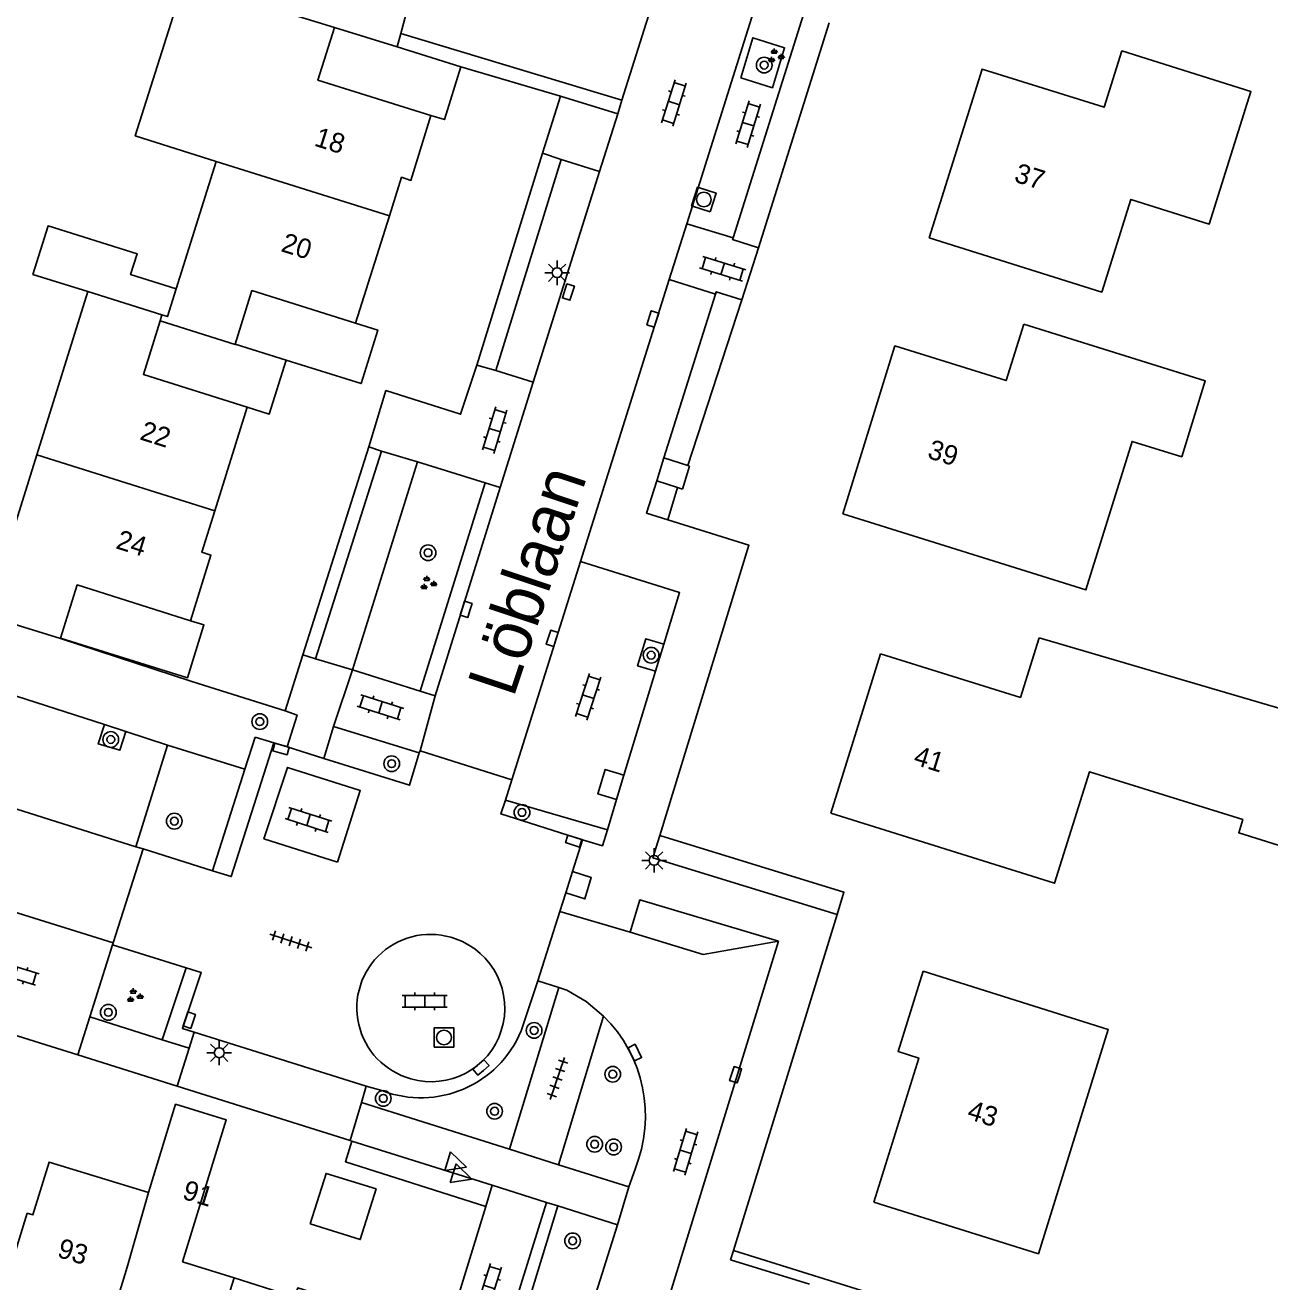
# Model space of a CAD drawing. Extents: x 137999 to 141000, y 397500 to 400501.
# Drawn here: x 138895.4 to 138958.8, y 399790.4 to 399854.4 of the extents above; entities that cross this region are included whole.
import ezdxf

# ---------------------------------------------------------------- set-up
doc = ezdxf.new("R2010")
doc.units = 0
for name, color, linetype in [('gg-afsc-erfafscheiding', 7, 'Continuous'), ('gg-anno-huisnummerreeks BGT', 7, 'Continuous'), ('gg-anno-openbare ruimte label', 7, 'Continuous'), ('gg-bbg-bijgebouw', 7, 'Continuous'), ('gg-bbg-gedigitaliseerde bebouwing', 7, 'Continuous'), ('gg-bbg-gedigitaliseerde bijgebouw', 7, 'Continuous'), ('gg-bbg-hoofdgebouw', 7, 'Continuous'), ('gg-bbg-luifel en loopbrug', 7, 'Continuous'), ('gg-bbg-tussenscheiding', 7, 'Continuous'), ('gg-knt-verharding', 7, 'Continuous'), ('gg-knt-verharding nz', 7, 'Continuous'), ('gt-grn-groengrens', 7, 'Continuous'), ('gt-grn-vlakafsluiter', 7, 'Continuous'), ('gt-grn-weggrens', 7, 'Continuous'), ('gt-symb-boom', 7, 'Continuous'), ('gt-symb-groenvak', 7, 'Continuous'), ('gt-symb-klinker verharding', 7, 'Continuous'), ('gt-symb-kolk', 7, 'Continuous'), ('gt-symb-lichtmast', 7, 'Continuous'), ('gt-symb-rioolschacht', 7, 'Continuous'), ('gt-symb-tegel verharding', 7, 'Continuous'), ('gt-symb-waterafsluiter', 7, 'Continuous')]:
    doc.layers.add(name, color=color, linetype=linetype)

# ---------------------------------------------------------------- blocks, each defined once
blk = doc.blocks.new('gt0-KL1')
at = {"layer": 'gt-symb-klinker verharding'}
for p, q in [((-1.15, 0.3), (1.15, 0.3)), ((-1, -0.3), (-1, 0.3)), ((-0.5, 0.3), (-0.5, 0.45)), ((0, -0.3), (0, 0.3)), ((0.5, 0.3), (0.5, 0.45)), ((1, -0.3), (1, 0.3)), ((-1.15, -0.3), (1.15, -0.3)), ((-0.5, -0.45), (-0.5, -0.3)), ((0.5, -0.45), (0.5, -0.3))]:
    blk.add_line(p, q, dxfattribs=at)
blk = doc.blocks.new('gt0-KOLK')
at = {"layer": 'gt-symb-kolk'}
blk.add_lwpolyline([(0, 0), (0.375, 0), (0.375, 0.4), (-0.375, 0.4), (-0.375, 0), (0, 0)], dxfattribs=at)
blk = doc.blocks.new('gt0-BOOM')
at = {"layer": 'gt-symb-boom'}
for radius in [0.4, 0.2]:
    blk.add_circle((0, 0), radius, dxfattribs=at)
blk = doc.blocks.new('gt0-TEG1')
at = {"layer": 'gt-symb-tegel verharding'}
for p, q in [((-1.125, 0), (1.125, 0)), ((-0.9, -0.25), (-0.9, 0.25)), ((-0.45, -0.25), (-0.45, 0.25)), ((0, -0.25), (0, 0.25)), ((0.45, -0.25), (0.45, 0.25)), ((0.9, -0.25), (0.9, 0.25))]:
    blk.add_line(p, q, dxfattribs=at)
blk = doc.blocks.new('gt0-LMAST')
at = {"layer": 'gt-symb-lichtmast'}
for p, q in [((-0.182, 0.173), (-0.447, 0.438)), ((-0.005, 0.246), (-0.005, 0.621)), ((0.172, 0.173), (0.437, 0.438)), ((-0.255, -0.004), (-0.63, -0.004)), ((-0.182, -0.181), (-0.447, -0.446)), ((-0.005, -0.254), (-0.005, -0.629)), ((0.437, -0.446), (0.172, -0.181)), ((0.245, -0.004), (0.62, -0.004))]:
    blk.add_line(p, q, dxfattribs=at)
blk.add_circle((-0.005, -0.004), 0.25, dxfattribs=at)
blk = doc.blocks.new('gt0-GRVAK')
at = {"layer": 'gt-symb-groenvak'}
for p, q in [((-0.11, 0.189), (-0.228, 0.24)), ((-0.182, 0.153), (0.088, 0.153)), ((-0.091, 0.211), (-0.156, 0.322)), ((-0.047, 0.214), (-0.047, 0.393)), ((-0.004, 0.211), (0.061, 0.322)), ((0.015, 0.189), (0.133, 0.24)), ((0.262, -0.052), (0.197, 0.059)), ((0.305, -0.049), (0.305, 0.13)), ((0.349, -0.052), (0.414, 0.059)), ((-0.245, -0.228), (-0.363, -0.177)), ((-0.318, -0.264), (-0.047, -0.264)), ((-0.226, -0.206), (-0.291, -0.095)), ((-0.183, -0.203), (-0.183, -0.024)), ((-0.139, -0.206), (-0.074, -0.095)), ((-0.12, -0.228), (-0.002, -0.177)), ((0.243, -0.074), (0.125, -0.023)), ((0.17, -0.11), (0.441, -0.11)), ((0.368, -0.074), (0.486, -0.023))]:
    blk.add_line(p, q, dxfattribs=at)
blk = doc.blocks.new('gt0-RS')
at = {"layer": 'gt-symb-rioolschacht'}
blk.add_lwpolyline([(-0.5, -0.5), (0.5, -0.5), (0.5, 0.5), (-0.5, 0.5)], close=True, dxfattribs=at)
blk.add_circle((0, 0), 0.375, dxfattribs=at)
blk = doc.blocks.new('gt0-WAFSL')
at = {"layer": 'gt-symb-waterafsluiter'}
for p, q in [((-0.5, -0.333), (0, 0.667)), ((0, 0.667), (0.5, -0.333)), ((0.5, -0.333), (-0.5, -0.333))]:
    blk.add_line(p, q, dxfattribs=at)

msp = doc.modelspace()

# ---------------------------------------------------------------- linework, layer by layer
at = {"layer": 'gg-afsc-erfafscheiding'}
for p, q in [((138914.58, 399853.964), (138916.45, 399860.93)), ((138914.396, 399853.279), (138914.58, 399853.964)), ((138922.71, 399850.78), (138917.642, 399852.273)), ((138918.449, 399837.064), (138921.8, 399847.87)), ((138912.949, 399832.907), (138909.6, 399822.304)), ((138897.25, 399823.14), (138903.945, 399820.951)), ((138903.945, 399820.951), (138908.687, 399819.455)), ((138931.526, 399791.965), (138958.28, 399783.626))]:
    msp.add_line(p, q, dxfattribs=at)
at = {"layer": 'gg-bbg-bijgebouw'}
msp.add_lwpolyline([(138909.97, 399793.32), (138910.78, 399795.89), (138913.32, 399795.1), (138912.52, 399792.52), (138909.97, 399793.32)], dxfattribs=at)
at = {"layer": 'gg-bbg-gedigitaliseerde bebouwing'}
for p, q in [((138905.179, 399847.452), (138903.14, 399840.957)), ((138898.634, 399840.815), (138896.04, 399832.503)), ((138896.04, 399832.503), (138893.48, 399824.3))]:
    msp.add_line(p, q, dxfattribs=at)
for points in [[(138911.2, 399854.27), (138903.545, 399856.64), (138901.056, 399848.753), (138905.179, 399847.452)], [(138951.3, 399853.08), (138957.885, 399851.009), (138955.764, 399844.26), (138951.769, 399845.516), (138950.284, 399840.794), (138941.49, 399843.56)], [(138946.32, 399839.15), (138955.558, 399836.264), (138954.358, 399832.4), (138951.833, 399833.185), (138949.482, 399825.619), (138937.09, 399829.49)], [(138938.67, 399794.42), (138947.058, 399791.8), (138950.618, 399803.225), (138941.19, 399806.19)]]:
    msp.add_lwpolyline(points, dxfattribs=at)
at = {"layer": 'gg-bbg-gedigitaliseerde bijgebouw'}
msp.add_lwpolyline([(138898.634, 399840.815), (138895.841, 399841.692), (138896.613, 399844.164), (138901.151, 399842.746), (138900.819, 399841.683), (138903.14, 399840.957)], dxfattribs=at)
at = {"layer": 'gg-bbg-hoofdgebouw'}
for p, q in [((138912.28, 399839.21), (138914.001, 399844.674)), ((138905.104, 399829.655), (138906.76, 399834.93)), ((138893.48, 399824.3), (138897.25, 399823.14)), ((138897.25, 399823.14), (138897.257, 399823.162)), ((138936.48, 399814.24), (138939.02, 399822.37)), ((138903.468, 399791.39), (138906.089, 399790.564))]:
    msp.add_line(p, q, dxfattribs=at)
for points in [[(138916.12, 399849.79), (138910.36, 399851.58), (138911.2, 399854.27)], [(138941.49, 399843.56), (138944.19, 399852.15), (138950.4, 399850.21), (138951.3, 399853.08)], [(138914.001, 399844.674), (138914.62, 399846.64), (138915.1, 399846.48), (138916.12, 399849.79)], [(138906.148, 399838.145), (138907, 399840.87), (138912.28, 399839.21)], [(138906.76, 399834.93), (138901.47, 399836.6), (138902.32, 399839.32)], [(138902.32, 399839.32), (138906.14, 399838.12), (138906.148, 399838.145)], [(138937.09, 399829.49), (138939.75, 399838.05), (138945.42, 399836.28), (138946.32, 399839.15)], [(138903.87, 399824.05), (138904.91, 399827.39), (138904.44, 399827.54), (138905.104, 399829.655)], [(138897.257, 399823.162), (138898.1, 399825.87), (138903.87, 399824.05)], [(138936.48, 399814.24), (138947.886, 399810.676), (138949.661, 399816.355), (138957.469, 399813.915), (138957.26, 399813.247), (138964.418, 399811.007), (138966.111, 399816.418), (138959.411, 399818.514), (138959.71, 399819.468), (138947.089, 399823.18)], [(138939.02, 399822.37), (138946.141, 399820.145), (138947.089, 399823.18)], [(138941.19, 399806.19), (138939.91, 399802.11), (138940.96, 399801.77), (138938.67, 399794.42)], [(138901.735, 399794.919), (138903.115, 399799.412), (138905.688, 399798.622), (138903.468, 399791.39)], [(138891.731, 399791.343), (138894.521, 399790.488), (138895.555, 399793.864), (138895.842, 399793.776), (138896.668, 399796.472), (138901.735, 399794.919)], [(138906.089, 399790.564), (138909.18, 399789.59), (138909.33, 399790.06), (138911.541, 399789.363)]]:
    msp.add_lwpolyline(points, dxfattribs=at)
at = {"layer": 'gg-bbg-luifel en loopbrug'}
for p, q in [((138911.2, 399854.27), (138914.396, 399853.279)), ((138914.396, 399853.279), (138917.642, 399852.273)), ((138908.745, 399837.33), (138906.148, 399838.145))]:
    msp.add_line(p, q, dxfattribs=at)
for points in [[(138917.642, 399852.273), (138916.806, 399849.577), (138916.12, 399849.79)], [(138912.28, 399839.21), (138913.412, 399838.854), (138912.568, 399836.13), (138908.745, 399837.33)], [(138908.745, 399837.33), (138907.881, 399834.578), (138906.76, 399834.93)], [(138897.257, 399823.162), (138903.726, 399821.147), (138904.553, 399823.835), (138903.87, 399824.05)]]:
    msp.add_lwpolyline(points, dxfattribs=at)
at = {"layer": 'gg-bbg-tussenscheiding'}
for p, q in [((138905.179, 399847.452), (138914.001, 399844.674)), ((138902.416, 399839.628), (138898.634, 399840.815)), ((138902.32, 399839.32), (138902.416, 399839.628)), ((138896.04, 399832.503), (138905.104, 399829.655)), ((138906.089, 399790.564), (138903.162, 399781.439))]:
    msp.add_line(p, q, dxfattribs=at)
for points in [[(138903.14, 399840.957), (138902.695, 399839.54), (138902.416, 399839.628)], [(138898.161, 399782.982), (138900.638, 399791.115), (138901.735, 399794.919)]]:
    msp.add_lwpolyline(points, dxfattribs=at)
at = {"layer": 'gg-knt-verharding'}
for p, q in [((138928.111, 399857.752), (138925.848, 399850.562)), ((138932.738, 399855.685), (138929.148, 399844.272)), ((138931.508, 399843.55), (138935.086, 399854.93)), ((138922.71, 399850.78), (138921.8, 399847.87)), ((138925.63, 399849.87), (138922.71, 399850.78)), ((138925.848, 399850.562), (138925.63, 399849.87)), ((138924.708, 399846.939), (138925.63, 399849.87)), ((138922.75, 399847.55), (138919.43, 399836.79)), ((138921.8, 399847.87), (138922.75, 399847.55)), ((138921.328, 399836.195), (138924.708, 399846.939)), ((138929.148, 399844.272), (138928.253, 399841.426)), ((138931.957, 399840.401), (138932.8, 399843.045)), ((138928.253, 399841.426), (138923.739, 399827.071)), ((138927.985, 399832.344), (138930.611, 399840.694)), ((138919.43, 399836.79), (138918.449, 399837.064)), ((138919.64, 399830.83), (138921.328, 399836.195)), ((138912.949, 399832.907), (138913.6, 399832.69)), ((138913.6, 399832.69), (138910.23, 399822.11)), ((138912.12, 399821.55), (138915.43, 399832.15)), ((138915.43, 399832.15), (138918.877, 399831.069)), ((138927.985, 399832.344), (138927.616, 399831.17)), ((138927.985, 399832.344), (138929.198, 399831.959)), ((138929.198, 399831.959), (138929.291, 399831.93)), ((138918.877, 399831.069), (138919.64, 399830.83)), ((138927.616, 399831.17), (138928.677, 399830.834)), ((138919.64, 399830.83), (138916.33, 399820.22)), ((138928.677, 399830.834), (138928.922, 399830.757)), ((138927.981, 399822.851), (138927.561, 399821.473)), ((138909.6, 399822.304), (138908.687, 399819.455)), ((138910.23, 399822.11), (138909.6, 399822.304)), ((138899.495, 399818.754), (138891.118, 399821.47)), ((138915.567, 399820.461), (138912.12, 399821.55)), ((138927.561, 399821.473), (138925.95, 399816.182)), ((138916.33, 399820.22), (138915.567, 399820.461)), ((138900.582, 399818.401), (138899.495, 399818.754)), ((138902.701, 399817.714), (138900.582, 399818.401)), ((138911.158, 399818.66), (138910.669, 399817.027)), ((138915.523, 399817.312), (138911.158, 399818.66)), ((138901.09, 399812.536), (138902.701, 399817.714)), ((138908.8, 399817.63), (138908.11, 399817.82)), ((138908.8, 399817.63), (138910.669, 399817.027)), ((138915.523, 399817.312), (138915.574, 399817.421)), ((138915.574, 399817.421), (138920.237, 399815.946)), ((138901.09, 399812.536), (138886.072, 399817.252)), ((138925.95, 399816.182), (138925.573, 399814.944)), ((138925.103, 399813.399), (138919.915, 399814.912)), ((138925.573, 399814.944), (138925.103, 399813.399)), ((138899.924, 399807.642), (138901.453, 399812.422)), ((138901.453, 399812.422), (138901.09, 399812.536)), ((138904.995, 399811.31), (138901.453, 399812.422)), ((138923.842, 399812.891), (138923.328, 399811.265)), ((138923.328, 399811.265), (138922.985, 399810.183)), ((138922.985, 399810.183), (138922.684, 399809.23)), ((138894.554, 399809.317), (138899.924, 399807.642)), ((138922.684, 399809.23), (138921.565, 399805.696)), ((138926.257, 399808.174), (138922.684, 399809.23)), ((138936.804, 399809.085), (138931.526, 399791.965)), ((138898.74, 399803.86), (138899.89, 399807.53)), ((138899.89, 399807.53), (138899.924, 399807.642)), ((138899.89, 399807.53), (138903.656, 399806.358)), ((138922.634, 399805.359), (138920.111, 399797.122)), ((138921.565, 399805.696), (138920.709, 399803.149)), ((138922.634, 399805.359), (138921.565, 399805.696)), ((138892.775, 399803.614), (138898.126, 399801.931)), ((138902.421, 399802.703), (138898.74, 399803.86)), ((138922.608, 399796.334), (138924.912, 399803.906)), ((138903.8, 399802.27), (138902.421, 399802.703)), ((138904.05, 399803.08), (138903.8, 399802.27)), ((138912.82, 399800.34), (138904.05, 399803.08)), ((138898.126, 399801.931), (138903.198, 399800.335)), ((138903.198, 399800.335), (138911.999, 399797.566)), ((138912.82, 399800.34), (138912.58, 399799.5)), ((138913.62, 399800.11), (138912.82, 399800.34)), ((138912.58, 399799.5), (138920.111, 399797.122)), ((138911.999, 399797.566), (138912.096, 399797.535)), ((138912.096, 399797.535), (138919.243, 399795.286)), ((138926.2, 399795.2), (138922.608, 399796.334)), ((138926.511, 399796.113), (138926.2, 399795.2)), ((138919.243, 399795.286), (138918.913, 399794.211)), ((138919.243, 399795.286), (138922.004, 399794.417)), ((138922.004, 399794.417), (138917.84, 399781.04)), ((138922.004, 399794.417), (138922.574, 399794.238)), ((138918.913, 399794.211), (138916.91, 399787.68)), ((138922.574, 399794.238), (138920.842, 399788.586)), ((138922.574, 399794.238), (138925.62, 399793.28)), ((138925.62, 399793.28), (138923.553, 399786.713)), ((138931.526, 399791.965), (138931.378, 399791.485)), ((138935.391, 399790.244), (138931.378, 399791.485))]:
    msp.add_line(p, q, dxfattribs=at)
for points in [[(138931.894, 399851.71), (138933.514, 399851.199), (138934.129, 399853.242), (138932.509, 399853.753), (138931.894, 399851.71)], [(138932.8, 399843.045), (138931.482, 399843.468), (138931.508, 399843.55)], [(138930.611, 399840.694), (138930.646, 399840.805), (138931.957, 399840.401)], [(138912.949, 399832.907), (138913.82, 399835.77), (138917.63, 399834.57), (138918.449, 399837.064)], [(138928.175, 399829.197), (138927.102, 399829.536), (138927.616, 399831.17)], [(138927.769, 399813.102), (138932.312, 399827.891), (138928.175, 399829.197)], [(138923.739, 399827.071), (138928.783, 399825.485), (138927.981, 399822.851)], [(138927.981, 399822.851), (138927.065, 399823.13), (138926.639, 399821.754), (138927.561, 399821.473)], [(138908.687, 399819.455), (138909.3, 399819.24), (138908.8, 399817.63)], [(138899.495, 399818.754), (138899.176, 399817.771), (138900.276, 399817.456), (138900.582, 399818.401)], [(138908.11, 399817.82), (138905.95, 399811.01), (138904.995, 399811.31)], [(138910.669, 399817.027), (138915.017, 399815.665), (138915.523, 399817.312)], [(138911.356, 399811.742), (138912.513, 399815.396), (138908.816, 399816.575), (138907.613, 399812.945), (138911.356, 399811.742)], [(138925.573, 399814.944), (138924.615, 399815.236), (138924.992, 399816.474), (138925.95, 399816.182)], [(138919.915, 399814.912), (138919.682, 399814.204), (138923.842, 399812.891)], [(138927.769, 399813.102), (138927.424, 399811.977), (138936.804, 399809.085)], [(138936.804, 399809.085), (138937.152, 399810.215), (138927.769, 399813.102)], [(138923.328, 399811.265), (138924.284, 399810.962), (138923.948, 399809.878), (138922.985, 399810.183)], [(138926.257, 399808.174), (138926.753, 399809.822), (138933.825, 399807.722)], [(138933.825, 399807.722), (138929.982, 399807.05), (138926.257, 399808.174)], [(138933.825, 399807.722), (138927.827, 399788.233), (138931.533, 399787.012), (138926.561, 399771.365)], [(138903.656, 399806.358), (138904.42, 399806.12), (138903.46, 399803.28), (138904.05, 399803.08)], [(138924.912, 399803.906), (138924.029, 399804.644), (138923.04, 399805.23), (138922.634, 399805.359)]]:
    msp.add_lwpolyline(points, dxfattribs=at)
for centre, radius, start, end in [((138916.088, 399804.324), 3.745, 69.94123, 254.51576), ((138916.135, 399804.309), 3.743, 253.75958, 70.6974), ((138919.907, 399798.818), 7.137, 337.72358, 45.46692), ((138915.604, 399805.27), 5.528, 248.97069, 337.4382)]:
    msp.add_arc(centre, radius, start, end, dxfattribs=at)
at = {"layer": 'gg-knt-verharding nz'}
for p, q in [((138923.739, 399827.071), (138920.237, 399815.946)), ((138911.158, 399818.66), (138912.12, 399821.55)), ((138915.574, 399817.421), (138916.33, 399820.22)), ((138920.237, 399815.946), (138919.915, 399814.912)), ((138898.74, 399803.86), (138898.126, 399801.931))]:
    msp.add_line(p, q, dxfattribs=at)
at = {"layer": 'gt-grn-groengrens'}
for p, q in [((138925.848, 399850.562), (138914.58, 399853.964)), ((138932.8, 399843.045), (138936.396, 399854.514)), ((138929.198, 399831.959), (138931.957, 399840.401)), ((138918.877, 399831.069), (138915.567, 399820.461)), ((138928.677, 399830.834), (138928.175, 399829.197)), ((138906.642, 399816.485), (138907.163, 399818.121)), ((138908.11, 399817.82), (138907.163, 399818.121)), ((138902.701, 399817.714), (138906.642, 399816.485)), ((138904.995, 399811.31), (138906.642, 399816.485)), ((138903.656, 399806.358), (138902.421, 399802.703))]:
    msp.add_line(p, q, dxfattribs=at)
for points in [[(138925.103, 399813.399), (138924.855, 399812.586), (138923.842, 399812.891)], [(138918.913, 399794.211), (138911.762, 399796.486), (138912.096, 399797.535)]]:
    msp.add_lwpolyline(points, dxfattribs=at)
at = {"layer": 'gt-grn-vlakafsluiter'}
msp.add_line((138928.922, 399830.757), (138929.291, 399831.93), dxfattribs=at)
at = {"layer": 'gt-grn-weggrens'}
for p, q in [((138924.708, 399846.939), (138922.75, 399847.55)), ((138929.148, 399844.272), (138931.508, 399843.55)), ((138930.611, 399840.694), (138928.253, 399841.426)), ((138919.43, 399836.79), (138921.328, 399836.195)), ((138915.43, 399832.15), (138913.6, 399832.69)), ((138912.12, 399821.55), (138910.23, 399822.11)), ((138903.8, 399802.27), (138903.198, 399800.335)), ((138911.999, 399797.566), (138912.58, 399799.5)), ((138920.111, 399797.122), (138922.608, 399796.334)), ((138925.62, 399793.28), (138926.2, 399795.2))]:
    msp.add_line(p, q, dxfattribs=at)

# ---------------------------------------------------------------- block references
at = {"layer": 'gt-symb-boom'}
for p in [(138933.092, 399852.356), (138915.971, 399827.513), (138927.333, 399822.291), (138907.4, 399818.909), (138899.81, 399817.997), (138914.119, 399816.764), (138903.045, 399813.837), (138899.685, 399804.097), (138921.372, 399803.176), (138925.378, 399800.943), (138913.69, 399799.713), (138919.359, 399799.058), (138924.457, 399797.376), (138925.422, 399797.236), (138923.334, 399792.454)]:
    msp.add_blockref('gt0-BOOM', p, dxfattribs=at)
at = {"layer": 'gt-symb-boom', "rotation": -17.511195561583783}
msp.add_blockref('gt0-BOOM', (138920.756, 399814.284), dxfattribs=at)
at = {"layer": 'gt-symb-groenvak'}
for p in [(138933.653, 399852.804), (138915.952, 399825.948), (138901.001, 399804.928)]:
    msp.add_blockref('gt0-GRVAK', p, dxfattribs=at)
at = {"layer": 'gt-symb-klinker verharding'}
for p, rotation in [((138928.491, 399850.425), 72.48880443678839), ((138932.277, 399849.351), 73.01526746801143), ((138930.976, 399841.975), -17.094305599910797), ((138919.367, 399833.761), 73.01526746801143), ((138924.122, 399820.175), 71.99992540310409), ((138913.547, 399819.636), 162.18111108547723), ((138909.88, 399813.899), 162.1811110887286), ((138894.972, 399806.102), -16.984732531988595), ((138929.092, 399796.993), 73.01526746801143), ((138919.083, 399790.109), 72.30769910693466)]:
    msp.add_blockref('gt0-KL1', p, dxfattribs=dict(at, rotation=rotation))
msp.add_blockref('gt0-KL1', (138915.802, 399804.657), dxfattribs=at)
at = {"layer": 'gt-symb-kolk'}
for p, rotation in [((138923.312, 399840.732), 72.54344186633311), ((138927.608, 399839.365), 72.54344186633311), ((138918.104, 399824.563), 72.54344186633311), ((138922.485, 399823.086), 72.54344186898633), ((138908.425, 399817.317), -15.425970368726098), ((138923.333, 399812.632), -17.511195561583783), ((138904, 399803.635), 71.329416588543), ((138926.319, 399801.957), -64.02428534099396), ((138918.793, 399801.138), 40.98653320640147), ((138931.826, 399800.855), 72.41690287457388)]:
    msp.add_blockref('gt0-KOLK', p, dxfattribs=dict(at, rotation=rotation))
at = {"layer": 'gt-symb-lichtmast'}
for p in [(138922.55, 399841.781), (138927.49, 399811.845), (138905.338, 399802.04)]:
    msp.add_blockref('gt0-LMAST', p, dxfattribs=at)
at = {"layer": 'gt-symb-rioolschacht', "rotation": 72.54344186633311}
msp.add_blockref('gt0-RS', (138930.018, 399845.507), dxfattribs=at)
at = {"layer": 'gt-symb-rioolschacht'}
msp.add_blockref('gt0-RS', (138916.782, 399802.815), dxfattribs=at)
at = {"layer": 'gt-symb-tegel verharding'}
for p, rotation in [((138908.973, 399807.727), -18.00007459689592), ((138922.557, 399800.729), 71.2751319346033)]:
    msp.add_blockref('gt0-TEG1', p, dxfattribs=dict(at, rotation=rotation))
at = {"layer": 'gt-symb-waterafsluiter', "rotation": -107.40188791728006}
for p in [(138917.288, 399796.416), (138917.568, 399795.805)]:
    msp.add_blockref('gt0-WAFSL', p, dxfattribs=at)

# ---------------------------------------------------------------- texts
at = {"layer": 'gg-anno-huisnummerreeks BGT'}
for s, rotation, p in [('18', 342.5, (138910.123, 399848.262)), ('37', 342.5, (138945.771, 399846.433)), ('20', 342.5, (138908.429, 399842.884)), ('22', 342.5, (138901.24, 399833.297)), ('39', 342.7, (138941.355, 399832.354)), ('24', 342.7, (138900.019, 399827.748)), ('41', 342.7, (138940.64, 399816.747)), ('43', 342.7, (138943.376, 399798.687)), ('91', 342.9, (138903.404, 399794.616)), ('93', 343, (138897.031, 399791.653))]:
    msp.add_text(s, height=1, rotation=rotation, dxfattribs=at).set_placement(p)
at = {"layer": 'gg-anno-openbare ruimte label'}
msp.add_text('Löblaan', height=2.5, rotation=71.6, dxfattribs=at).set_placement((138920.316, 399820.079))

doc.saveas('drawing.dxf')
